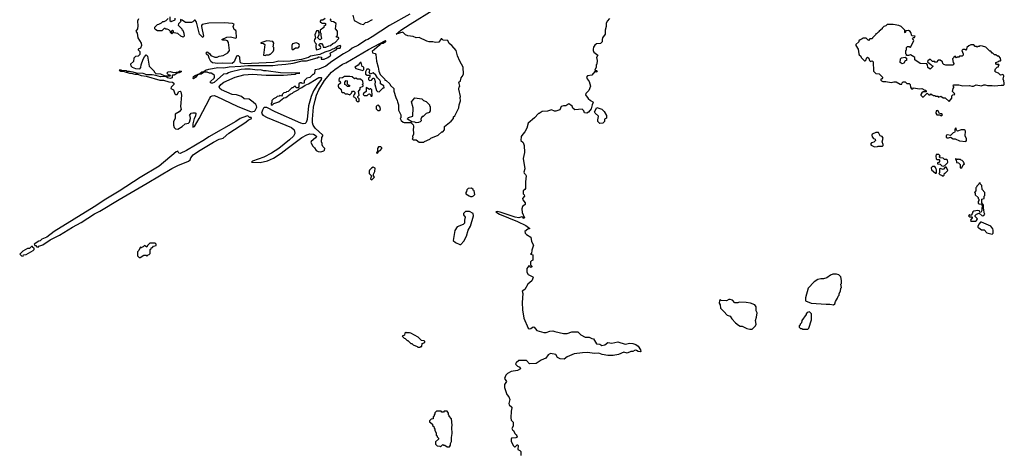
# Model space of a CAD drawing. Extents: x 2086813 to 2278017, y 548126 to 753336.
# Tile 345 of 461: x 2198870 to 2211917, y 634510 to 640276. Entities that reach past the tile are written whole.
import ezdxf

# ---------------------------------------------------------------- set-up
doc = ezdxf.new("R2010")
doc.units = 0

msp = doc.modelspace()

# ---------------------------------------------------------------- linework, layer by layer
at = {"layer": '0CON10XD'}
for points in [[(2204039, 640351), (2203772, 640198), (2203541, 640049), (2203485, 640015), (2203455, 640004), (2203361, 639939), (2203275, 639896), (2203242, 639868), (2203162, 639825), (2203005, 639723), (2202925, 639660), (2202832, 639618), (2202785, 639610), (2202780, 639605), (2202778, 639562), (2202765, 639550), (2202755, 639550), (2202715, 639510), (2202675, 639498), (2202660, 639485), (2202640, 639465), (2202638, 639432), (2202615, 639430), (2202605, 639440), (2202585, 639440), (2202570, 639425), (2202570, 639385), (2202558, 639372), (2202535, 639370), (2202528, 639388), (2202505, 639390), (2202488, 639372), (2202475, 639370), (2202428, 639322), (2202405, 639320), (2202395, 639310), (2202370, 639305), (2202350, 639285), (2202350, 639275), (2202338, 639262), (2202315, 639270), (2202308, 639262), (2202280, 639255), (2202268, 639242), (2202232, 639225), (2202210, 639205), (2202210, 639175), (2202200, 639165), (2202202, 639152), (2202215, 639142), (2202238, 639162), (2202302, 639185), (2202372, 639238), (2202398, 639245), (2202452, 639288), (2202485, 639302), (2202496, 639314), (2202560, 639345), (2202572, 639358), (2202610, 639375), (2202652, 639408), (2202695, 639423), (2202800, 639485), (2202815, 639500), (2202825, 639500), (2202835, 639510), (2202865, 639510), (2202870, 639505), (2202866, 639484), (2202814, 639416), (2202765, 639334), (2202730, 639255), (2202698, 639135), (2202677, 638953), (2202665, 638913), (2202652, 638898), (2202627, 638893), (2202595, 638903), (2202256, 639055), (2202145, 639113), (2202111, 639109), (2202100, 639100), (2202088, 639075), (2202073, 639035), (2202090, 639010), (2202148, 638978), (2202471, 638845), (2202506, 638815), (2202513, 638795), (2202514, 638765), (2202498, 638732), (2202447, 638683), (2202302, 638568), (2202206, 638504), (2202105, 638451), (2201955, 638398), (2201940, 638385), (2202055, 638383), (2202155, 638404), (2202235, 638438), (2202335, 638504), (2202412, 638568), (2202609, 638711), (2202675, 638750), (2202715, 638760), (2202765, 638755), (2202799, 638735), (2202801, 638725), (2202791, 638709), (2202731, 638659), (2202728, 638645), (2202755, 638596), (2202776, 638576), (2202799, 638539), (2202825, 638527), (2202862, 638522), (2202902, 638535), (2202911, 638545), (2202914, 638565), (2202887, 638595), (2202878, 638615), (2202880, 638635), (2202870, 638655), (2202872, 638715), (2202888, 638735), (2202887, 638745), (2202783, 638835), (2202758, 638875), (2202749, 638909), (2202748, 638955), (2202762, 639115), (2202783, 639207), (2202805, 639275), (2202835, 639345), (2202910, 639470), (2203002, 639578), (2203044, 639616), (2203146, 639684), (2203193, 639705), (2203491, 639879), (2203715, 639998), (2203720, 639995), (2203702, 639975), (2203685, 639962), (2203648, 639952), (2203635, 639934), (2203539, 639855), (2203544, 639834), (2203579, 639829), (2203588, 639815), (2203597, 639725), (2203620, 639645), (2203628, 639592), (2203645, 639550), (2203710, 639485), (2203710, 639475), (2203725, 639470), (2203773, 639423), (2203784, 639404), (2203828, 639365), (2203828, 639328), (2203852, 639245), (2203872, 639205), (2203874, 639184), (2203888, 639145), (2203888, 639075), (2203920, 639015), (2203920, 638975), (2203910, 638965), (2203925, 638940), (2203950, 638915), (2203965, 638910), (2204055, 638910), (2204082, 638882), (2204088, 638865), (2204082, 638805), (2204090, 638785), (2204090, 638755), (2204073, 638727), (2204080, 638705), (2204070, 638695), (2204085, 638680), (2204125, 638680), (2204163, 638653), (2204225, 638650), (2204232, 638658), (2204305, 638690), (2204318, 638702), (2204417, 638743), (2204465, 638790), (2204475, 638790), (2204498, 638815), (2204501, 638859), (2204589, 638931), (2204620, 638965), (2204620, 638985), (2204635, 639000), (2204688, 639105), (2204692, 639145), (2204709, 639201), (2204708, 639245), (2204712, 639255), (2204688, 639355), (2204693, 639387), (2204700, 639395), (2204690, 639445), (2204710, 639465), (2204720, 639505), (2204735, 639520), (2204752, 639555), (2204748, 639645), (2204702, 639725), (2204672, 639795), (2204652, 639865), (2204594, 639934), (2204562, 639962), (2204545, 640000), (2204483, 640003), (2204465, 640020), (2204455, 640020), (2204422, 639978), (2204381, 639971), (2204345, 639983), (2204295, 639983), (2204265, 639991), (2204165, 640038), (2204125, 640036), (2204083, 640053), (2204015, 640061), (2203984, 640075), (2203945, 640112), (2203860, 640085), (2203920, 640135), (2204043, 640217), (2204357, 640413)], [(2203283, 640335), (2203302, 640265), (2203385, 640221), (2203425, 640214)], [(2200443, 640285), (2200430, 640255), (2200434, 640195), (2200429, 640155), (2200411, 640125), (2200427, 640095), (2200437, 640035), (2200479, 639965), (2200486, 639935), (2200470, 639900), (2200440, 639885), (2200440, 639875), (2200460, 639855), (2200460, 639815), (2200438, 639792), (2200405, 639788), (2200384, 639766), (2200377, 639723), (2200340, 639685), (2200342, 639662), (2200360, 639645), (2200405, 639627), (2200460, 639625), (2200475, 639640), (2200481, 639679), (2200506, 639754), (2200522, 639785), (2200545, 639810), (2200565, 639790), (2200585, 639660), (2200638, 639608), (2200650, 639595), (2200650, 639585), (2200675, 639562), (2200737, 639557), (2200795, 639530), (2200865, 639530), (2200870, 639535), (2200865, 639540), (2200842, 639542), (2200820, 639565), (2200838, 639582), (2200865, 639590), (2200907, 639577), (2200945, 639578), (2200965, 639580), (2200995, 639598), (2201010, 639595), (2201010, 639585), (2200985, 639570), (2200965, 639570), (2200915, 639540), (2200895, 639540), (2200890, 639535), (2200890, 639505), (2200865, 639497), (2200830, 639505), (2200805, 639520), (2200735, 639518), (2200675, 639537), (2200625, 639543), (2200555, 639542), (2200505, 639562), (2200417, 639567), (2200372, 639578), (2200325, 639590), (2200295, 639590), (2200285, 639598), (2200225, 639600), (2200214, 639606), (2200190, 639605), (2200210, 639595), (2200255, 639590), (2200325, 639567), (2200348, 639568), (2200395, 639554), (2200433, 639553), (2200480, 639535), (2200545, 639528), (2200725, 639474), (2200775, 639472), (2200845, 639450), (2200896, 639446), (2200912, 639435), (2200912, 639418), (2200875, 639380), (2200873, 639365), (2200910, 639345), (2200925, 639292), (2200935, 639282), (2200957, 639283), (2200980, 639325), (2200995, 639328), (2201005, 639320), (2201016, 639275), (2200999, 639125), (2201010, 639085), (2200983, 639055), (2200929, 639021), (2200932, 638965), (2200907, 638923), (2200908, 638875), (2200918, 638845), (2200935, 638828), (2200965, 638822)], [(2200965, 638822), (2201025, 638858), (2201064, 638896), (2201105, 638902), (2201118, 638915), (2201132, 638965), (2201130, 638995), (2201120, 639005), (2201140, 639035), (2201165, 639042), (2201195, 639042), (2201206, 639035), (2201199, 638995), (2201184, 638966), (2201164, 638895), (2201165, 638850), (2201185, 638860), (2201248, 638965), (2201389, 639235), (2201403, 639255), (2201421, 639265), (2201445, 639268), (2201481, 639255), (2201750, 639130), (2201935, 639053), (2201980, 639060), (2201990, 639070), (2202011, 639115), (2202010, 639135), (2202001, 639151), (2201963, 639183), (2201910, 639220), (2201845, 639225), (2201807, 639257), (2201745, 639279), (2201685, 639285), (2201546, 639345), (2201520, 639365), (2201514, 639385), (2201535, 639415), (2201575, 639445), (2201725, 639515), (2201840, 639545), (2201955, 639551), (2202135, 639539), (2202365, 639538), (2202518, 639552), (2202535, 639560), (2202580, 639565), (2202575, 639570), (2202475, 639567), (2202325, 639572), (2202135, 639598), (2202105, 639596), (2202060, 639610), (2202016, 639604), (2201925, 639621), (2201855, 639620), (2201804, 639616), (2201659, 639581), (2201635, 639572), (2201615, 639556), (2201569, 639551), (2201445, 639444), (2201425, 639432), (2201405, 639432), (2201396, 639445), (2201400, 639455), (2201445, 639498), (2201452, 639515), (2201450, 639535), (2201430, 639555), (2201407, 639567), (2201385, 639568), (2201355, 639580), (2201315, 639580), (2201275, 639554), (2201228, 639542), (2201205, 639513), (2201175, 639490), (2201170, 639495), (2201175, 639520), (2201195, 639537), (2201258, 639562), (2201285, 639583), (2201312, 639588), (2201332, 639605), (2201375, 639620), (2201495, 639641), (2201575, 639639), (2201645, 639651), (2201800, 639660), (2201895, 639668), (2202225, 639666), (2202292, 639678), (2202395, 639684), (2202495, 639697), (2202615, 639728), (2202669, 639731), (2202812, 639768), (2202835, 639781), (2202870, 639780), (2202864, 639754), (2202904, 639754), (2202953, 639775), (2202982, 639795), (2202992, 639805), (2202982, 639825), (2202990, 639835), (2203065, 639878), (2203083, 639897), (2203115, 639900), (2203127, 639925), (2203115, 639932), (2203090, 639925), (2203039, 639891), (2203014, 639886), (2202985, 639869), (2202913, 639847), (2202845, 639816), (2202725, 639792), (2202695, 639774), (2202602, 639748), (2202455, 639724), (2202365, 639719), (2202305, 639724), (2202235, 639709), (2201845, 639692), (2201805, 639698), (2201791, 639711), (2201787, 639777), (2201770, 639795), (2201755, 639798), (2201745, 639790), (2201714, 639715), (2201686, 639694), (2201555, 639699), (2201495, 639693), (2201425, 639703), (2201401, 639721), (2201379, 639765), (2201372, 639795), (2201345, 639820), (2201343, 639837), (2201355, 639850), (2201365, 639847), (2201390, 639825), (2201402, 639802), (2201455, 639778), (2201485, 639778), (2201515, 639792), (2201565, 639802), (2201626, 639834), (2201648, 639865), (2201638, 639975), (2201624, 639994), (2201595, 640003), (2201560, 640005), (2201550, 640015), (2201616, 640044), (2201665, 640048), (2201735, 640030), (2201742, 640038), (2201739, 640119), (2201733, 640133), (2201711, 640145), (2201700, 640185), (2201710, 640215), (2201690, 640225), (2201584, 640234), (2201375, 640229), (2201290, 640210), (2201280, 640200), (2201278, 640185), (2201306, 640055), (2201295, 640040), (2201254, 640085), (2201211, 640245), (2201195, 640268), (2201185, 640268), (2201165, 640246), (2201145, 640239), (2201065, 640238), (2201025, 640270), (2201002, 640278), (2201000, 640265), (2201010, 640255), (2200975, 640220), (2200972, 640205), (2201020, 640155), (2201020, 640145), (2201030, 640135), (2201046, 640096), (2201050, 640055), (2201035, 640042), (2201006, 640056), (2200965, 640092), (2200912, 640102), (2200910, 640125), (2200895, 640138), (2200880, 640125), (2200880, 640115), (2200900, 640095), (2200885, 640090), (2200870, 640105), (2200868, 640118), (2200845, 640140), (2200825, 640150), (2200805, 640150), (2200795, 640160), (2200785, 640160), (2200755, 640130), (2200695, 640130), (2200675, 640140), (2200660, 640155), (2200660, 640175), (2200695, 640210), (2200713, 640217), (2200748, 640232), (2200765, 640250), (2200785, 640250), (2200810, 640265), (2200838, 640292)], [(2200860, 640315), (2200860, 640265), (2200875, 640250), (2200928, 640272), (2200930, 640295)], [(2202918, 640292), (2202885, 640270), (2202862, 640268), (2202850, 640255), (2202852, 640242), (2202865, 640240), (2202875, 640230), (2202915, 640230), (2202920, 640225), (2202920, 640205), (2202900, 640185), (2202898, 640172), (2202850, 640135), (2202850, 640105), (2202860, 640095), (2202860, 640065), (2202870, 640025), (2202858, 640012), (2202845, 640010), (2202820, 640035), (2202820, 640045), (2202840, 640075), (2202840, 640095), (2202828, 640128), (2202805, 640130), (2202780, 640075), (2202790, 640035), (2202777, 640015), (2202774, 639995), (2202785, 639968), (2202800, 639955), (2202792, 639935), (2202793, 639905), (2202805, 639878)], [(2202805, 639878), (2202835, 639884), (2202858, 639895), (2202860, 639905), (2202858, 639918), (2202840, 639935), (2202840, 639945), (2202852, 639958), (2202868, 639958), (2202887, 639937), (2202893, 639913), (2202925, 639913), (2202965, 639931), (2202987, 639933), (2203019, 639961), (2203052, 639975), (2203100, 640025), (2203095, 640040), (2203070, 640045), (2203070, 640055), (2203082, 640068), (2203082, 640085), (2203080, 640125), (2203056, 640155), (2203062, 640225), (2203027, 640247), (2203002, 640252), (2202992, 640262), (2202990, 640275), (2202998, 640288)], [(2203425, 640214), (2203451, 640239), (2203478, 640245), (2203545, 640278)], [(2206685, 640290), (2206653, 640257), (2206642, 640225), (2206642, 640185), (2206628, 640135), (2206627, 640085), (2206593, 640035), (2206587, 640015), (2206587, 639983), (2206565, 639962), (2206515, 639957), (2206492, 639938), (2206475, 639910), (2206470, 639885), (2206468, 639865), (2206478, 639845), (2206530, 639805), (2206512, 639775), (2206520, 639735), (2206518, 639685), (2206510, 639675), (2206510, 639645), (2206492, 639605), (2206495, 639600), (2206515, 639600), (2206520, 639595), (2206518, 639585), (2206505, 639580), (2206492, 639588), (2206451, 639539), (2206395, 639529), (2206382, 639512), (2206389, 639489), (2206417, 639455), (2206432, 639395), (2206410, 639335), (2206372, 639295), (2206368, 639278), (2206401, 639231), (2206435, 639202), (2206465, 639188), (2206470, 639175), (2206454, 639146), (2206441, 639095), (2206405, 639050), (2206385, 639037), (2206355, 639040), (2206347, 639067), (2206325, 639088), (2206225, 639082), (2206201, 639101), (2206189, 639129), (2206175, 639143), (2206145, 639160), (2206105, 639132), (2206075, 639133), (2206046, 639124), (2206025, 639082), (2205975, 639063), (2205955, 639063), (2205915, 639081), (2205865, 639060), (2205793, 639057), (2205755, 639030), (2205745, 639030), (2205692, 638975), (2205607, 638905), (2205590, 638835), (2205565, 638788), (2205538, 638755), (2205513, 638725), (2205510, 638675), (2205543, 638645), (2205554, 638605), (2205560, 638515), (2205540, 638435), (2205562, 638295), (2205551, 638255), (2205555, 638238), (2205572, 638222), (2205579, 638205), (2205571, 638125), (2205571, 638035), (2205565, 638022), (2205540, 638005), (2205540, 637965), (2205555, 637950), (2205557, 637935), (2205532, 637905), (2205538, 637885), (2205566, 637845), (2205570, 637825), (2205534, 637796), (2205524, 637765), (2205530, 637720), (2205558, 637645), (2205555, 637640), (2205545, 637642), (2205537, 637657), (2205525, 637660), (2205485, 637647), (2205435, 637656), (2205235, 637721), (2205195, 637730), (2205180, 637725), (2205228, 637695), (2205468, 637598), (2205577, 637545), (2205630, 637505), (2205602, 637498), (2205563, 637465), (2205570, 637445), (2205587, 637425), (2205641, 637391), (2205653, 637335), (2205678, 637285), (2205654, 637216), (2205650, 637175), (2205640, 637165), (2205670, 637155), (2205670, 637085), (2205652, 637078), (2205640, 637065), (2205640, 637025), (2205657, 637007), (2205658, 636995), (2205645, 636990), (2205628, 637008), (2205615, 637010), (2205592, 636975), (2205592, 636925), (2205608, 636895), (2205670, 636865), (2205672, 636855), (2205655, 636812), (2205602, 636765), (2205565, 636698), (2205530, 636675), (2205537, 636645), (2205529, 636525), (2205531, 636425), (2205548, 636315), (2205608, 636185), (2205623, 636173), (2205645, 636178), (2205675, 636200), (2205686, 636196), (2205722, 636152), (2205815, 636124), (2205844, 636126), (2205895, 636144), (2205935, 636146), (2205960, 636140), (2206075, 636112), (2206126, 636114), (2206185, 636136), (2206265, 636136), (2206305, 636097), (2206365, 636066), (2206415, 636063), (2206450, 636045), (2206475, 636040), (2206514, 635974), (2206555, 635972), (2206585, 635954), (2206625, 635963), (2206665, 635992), (2206715, 635986), (2206795, 636000), (2206895, 635973), (2206955, 635983), (2206995, 635980), (2207035, 635966), (2207067, 635945), (2207098, 635895), (2207100, 635875), (2207095, 635870), (2207065, 635872), (2207045, 635887), (2207025, 635890), (2206995, 635872), (2206968, 635872), (2206918, 635852), (2206876, 635864), (2206806, 635834), (2206735, 635821), (2206665, 635820), (2206586, 635836), (2206542, 635852), (2206485, 635848), (2206395, 635861), (2206326, 635856), (2206216, 635844), (2206125, 635802), (2206085, 635772), (2206030, 635775), (2205998, 635795), (2205974, 635834), (2205905, 635847), (2205871, 635829), (2205840, 635785), (2205782, 635758), (2205715, 635714), (2205625, 635710), (2205585, 635753), (2205485, 635753), (2205447, 635725), (2205441, 635705), (2205465, 635681), (2205498, 635665), (2205508, 635645), (2205465, 635620), (2205383, 635607), (2205335, 635583), (2205310, 635560), (2205296, 635516), (2205322, 635475), (2205294, 635436), (2205292, 635395), (2205323, 635305), (2205351, 635271), (2205363, 635235), (2205350, 635185), (2205358, 635165), (2205390, 635135), (2205393, 635125), (2205383, 635083), (2205380, 634995), (2205383, 634963), (2205408, 634935), (2205408, 634885), (2205392, 634852), (2205400, 634835), (2205414, 634824), (2205430, 634785), (2205448, 634768), (2205459, 634755), (2205461, 634745), (2205454, 634735), (2205445, 634729), (2205388, 634722), (2205381, 634709), (2205383, 634685), (2205408, 634628), (2205425, 634610), (2205435, 634610), (2205460, 634635), (2205470, 634635), (2205477, 634625), (2205470, 634575), (2205495, 634562), (2205509, 634545), (2205510, 634495)], [(2211185, 639190), (2211220, 639235), (2211220, 639265), (2211235, 639280), (2211260, 639285), (2211258, 639298), (2211232, 639325), (2211240, 639365), (2211250, 639375), (2211250, 639385), (2211240, 639395), (2211245, 639410), (2211315, 639412), (2211365, 639398), (2211455, 639402), (2211485, 639392), (2211507, 639393), (2211545, 639410), (2211615, 639400), (2211645, 639412), (2211665, 639412), (2211692, 639402), (2211755, 639403), (2211785, 639397), (2211875, 639408), (2211908, 639405), (2211916, 639415), (2211917, 639435), (2211912, 639465), (2211900, 639485), (2211910, 639525), (2211905, 639540), (2211895, 639550), (2211865, 639540), (2211838, 639568), (2211805, 639580), (2211790, 639595), (2211800, 639625), (2211822, 639648), (2211838, 639652), (2211840, 639665), (2211850, 639675), (2211845, 639680), (2211815, 639680), (2211803, 639693), (2211803, 639707), (2211838, 639722), (2211845, 639730), (2211865, 639730), (2211870, 639735), (2211868, 639765), (2211845, 639790), (2211825, 639790), (2211805, 639810), (2211785, 639810), (2211765, 639830), (2211755, 639830), (2211738, 639858), (2211725, 639860), (2211672, 639912), (2211626, 639926), (2211595, 639928), (2211585, 639920), (2211565, 639920), (2211555, 639910), (2211545, 639920), (2211532, 639922), (2211515, 639940), (2211475, 639940), (2211445, 639930), (2211422, 639908), (2211417, 639883), (2211408, 639872), (2211395, 639880), (2211365, 639880), (2211352, 639868), (2211370, 639825), (2211370, 639805), (2211358, 639792), (2211325, 639790), (2211315, 639780), (2211295, 639780), (2211285, 639770), (2211265, 639790), (2211250, 639785), (2211248, 639772), (2211232, 639755), (2211238, 639708), (2211250, 639695), (2211250, 639685), (2211235, 639672), (2211141, 639671), (2211115, 639680), (2211100, 639695), (2211098, 639715), (2211067, 639737), (2211042, 639738), (2211018, 639712), (2211005, 639710), (2210995, 639720), (2210965, 639720), (2210935, 639750), (2210902, 639728), (2210900, 639715), (2210942, 639682), (2210955, 639670), (2210965, 639670), (2210970, 639655), (2210935, 639620), (2210902, 639642), (2210900, 639675), (2210888, 639688), (2210800, 639695), (2210732, 639742), (2210730, 639775), (2210720, 639785), (2210675, 639808), (2210645, 639800), (2210622, 639802), (2210620, 639815), (2210610, 639825), (2210610, 639865), (2210620, 639875), (2210620, 639905), (2210635, 639920), (2210655, 639920), (2210665, 639910), (2210675, 639910), (2210719, 639995), (2210715, 640010), (2210700, 640025), (2210712, 640038), (2210725, 640040), (2210737, 640057), (2210693, 640063), (2210680, 640105), (2210669, 640119), (2210645, 640132), (2210612, 640128), (2210605, 640100), (2210600, 640105), (2210598, 640138), (2210550, 640185), (2210517, 640197), (2210445, 640210), (2210365, 640210), (2210347, 640193), (2210320, 640185), (2210300, 640165), (2210300, 640155), (2210260, 640125), (2210255, 640110), (2210245, 640110), (2210225, 640090), (2210215, 640090), (2210210, 640075), (2210170, 640035), (2210165, 640020), (2210135, 640020), (2210115, 640000), (2210085, 640030), (2210045, 640030), (2210035, 640020), (2210005, 640010), (2209990, 639995), (2209988, 639982), (2209950, 639945), (2209950, 639935), (2209980, 639885), (2209988, 639825), (2209995, 639810), (2210015, 639790), (2210020, 639775), (2210065, 639730), (2210075, 639730), (2210088, 639742), (2210090, 639765), (2210105, 639780), (2210120, 639765), (2210130, 639735), (2210142, 639722), (2210165, 639730), (2210178, 639718), (2210183, 639593), (2210215, 639560), (2210258, 639558), (2210308, 639508), (2210295, 639490), (2210280, 639485), (2210280, 639475), (2210290, 639465), (2210307, 639457), (2210345, 639457), (2210416, 639444), (2210455, 639453), (2210482, 639452), (2210535, 639420), (2210558, 639422), (2210562, 639438), (2210575, 639450), (2210605, 639450), (2210625, 639430), (2210658, 639428), (2210670, 639415), (2210675, 639380), (2210685, 639360), (2210705, 639360), (2210715, 639370), (2210795, 639360), (2210825, 639362), (2210865, 639340), (2210875, 639340), (2210880, 639320), (2210843, 639317), (2210824, 639306), (2210810, 639285), (2210810, 639275), (2210835, 639250), (2210848, 639252), (2210895, 639300), (2210915, 639280), (2210935, 639280), (2210945, 639290), (2210955, 639280), (2210965, 639280), (2210975, 639270), (2210995, 639270), (2211005, 639260), (2211035, 639260), (2211045, 639250), (2211075, 639260), (2211105, 639240), (2211135, 639240), (2211185, 639190)], [(2202125, 639800), (2202135, 639810), (2202175, 639810), (2202185, 639820), (2202195, 639820), (2202230, 639855), (2202238, 639875), (2202237, 639905), (2202230, 639915), (2202236, 639965), (2202226, 639986), (2202146, 639996), (2202065, 639970), (2202065, 639963), (2202102, 639962), (2202117, 639947), (2202100, 639805), (2202125, 639800)], [(2202495, 639880), (2202525, 639903), (2202555, 639903), (2202569, 639911), (2202576, 639935), (2202567, 639955), (2202535, 639968), (2202486, 639954), (2202477, 639935), (2202478, 639895), (2202482, 639882), (2202495, 639880)], [(2203415, 639602), (2203430, 639615), (2203430, 639645), (2203410, 639655), (2203395, 639710), (2203382, 639708), (2203356, 639674), (2203310, 639645), (2203325, 639630), (2203415, 639602)], [(2210565, 639692), (2210538, 639708), (2210540, 639755), (2210555, 639770), (2210605, 639780), (2210620, 639765), (2210620, 639735), (2210605, 639730), (2210585, 639700), (2210565, 639692)], [(2203635, 639320), (2203685, 639370), (2203698, 639372), (2203695, 639400), (2203650, 639425), (2203650, 639455), (2203642, 639475), (2203610, 639505), (2203589, 639539), (2203555, 639570), (2203512, 639552), (2203510, 639565), (2203500, 639575), (2203510, 639605), (2203495, 639618), (2203472, 639618), (2203450, 639585), (2203453, 639553), (2203475, 639540), (2203508, 639538), (2203508, 639512), (2203490, 639505), (2203493, 639483), (2203505, 639470), (2203530, 639475), (2203555, 639500), (2203568, 639498), (2203582, 639455), (2203578, 639415), (2203598, 639338), (2203613, 639323), (2203635, 639320)], [(2203365, 639190), (2203370, 639195), (2203370, 639225), (2203350, 639245), (2203352, 639258), (2203370, 639275), (2203360, 639325), (2203380, 639355), (2203382, 639378), (2203420, 639395), (2203420, 639405), (2203410, 639415), (2203420, 639425), (2203415, 639460), (2203387, 639487), (2203348, 639488), (2203325, 639500), (2203305, 639490), (2203277, 639517), (2203245, 639522), (2203175, 639520), (2203146, 639504), (2203102, 639498), (2203098, 639468), (2203118, 639455), (2203122, 639435), (2203090, 639405), (2203090, 639395), (2203095, 639380), (2203128, 639348), (2203135, 639320), (2203145, 639310), (2203165, 639310), (2203183, 639293), (2203215, 639292), (2203245, 639280), (2203268, 639302), (2203270, 639315), (2203282, 639328), (2203298, 639328), (2203310, 639315), (2203310, 639295), (2203300, 639285), (2203290, 639255), (2203308, 639248), (2203328, 639228), (2203330, 639205), (2203342, 639192), (2203365, 639190)], [(2203235, 639390), (2203215, 639390), (2203198, 639408), (2203180, 639415), (2203180, 639445), (2203195, 639470), (2203210, 639465), (2203210, 639425), (2203222, 639412), (2203238, 639408), (2203240, 639395), (2203235, 639390)], [(2203535, 639260), (2203540, 639265), (2203537, 639347), (2203525, 639360), (2203515, 639360), (2203505, 639350), (2203462, 639378), (2203460, 639325), (2203445, 639310), (2203430, 639305), (2203422, 639282), (2203435, 639270), (2203475, 639270), (2203492, 639288), (2203505, 639290), (2203518, 639278), (2203522, 639262), (2203535, 639260)], [(2204125, 638907), (2204105, 638917), (2204065, 638920), (2204010, 638955), (2204012, 638968), (2204023, 638977), (2204080, 638995), (2204082, 639105), (2204062, 639185), (2204105, 639240), (2204200, 639225), (2204220, 639205), (2204255, 639190), (2204300, 639145), (2204300, 639135), (2204310, 639125), (2204310, 639065), (2204300, 639055), (2204300, 639045), (2204255, 639030), (2204215, 638990), (2204205, 638990), (2204195, 638980), (2204187, 638955), (2204188, 638935), (2204178, 638922), (2204155, 638911), (2204125, 638907)], [(2203635, 639070), (2203650, 639085), (2203647, 639115), (2203625, 639140), (2203605, 639138), (2203592, 639125), (2203593, 639095), (2203615, 639072), (2203635, 639070)], [(2206555, 638900), (2206530, 638925), (2206530, 638955), (2206537, 638963), (2206540, 638995), (2206494, 639034), (2206487, 639055), (2206518, 639112), (2206585, 639088), (2206616, 639056), (2206647, 639005), (2206645, 638970), (2206620, 638955), (2206617, 638923), (2206595, 638902), (2206555, 638900)], [(2211085, 639002), (2211098, 639015), (2211090, 639025), (2211060, 639030), (2211035, 639072), (2211015, 639068), (2211010, 639035), (2211024, 639014), (2211062, 639012), (2211085, 639002)], [(2199115, 637260), (2199125, 637270), (2199175, 637288), (2199276, 637354), (2199397, 637415), (2199568, 637522), (2199685, 637586), (2199861, 637699), (2199933, 637735), (2200188, 637892), (2200559, 638105), (2200888, 638302), (2200967, 638343), (2201105, 638400), (2201130, 638415), (2201138, 638445), (2201167, 638483), (2201238, 638532), (2201437, 638653), (2201515, 638690), (2201568, 638705), (2201640, 638770), (2201868, 638915), (2201902, 638948), (2201935, 638962), (2201940, 638975), (2201935, 638980), (2201915, 638980), (2201895, 639000), (2201875, 638998), (2201792, 638965), (2201734, 638926), (2201375, 638721), (2201319, 638681), (2201080, 638540), (2200995, 638502), (2200978, 638505), (2200965, 638530), (2200945, 638523), (2200718, 638332), (2200466, 638184), (2200188, 638002), (2200010, 637895), (2199859, 637791), (2199328, 637465), (2199228, 637392), (2199165, 637362), (2199140, 637340), (2199125, 637337), (2199064, 637296), (2199072, 637282), (2199088, 637278), (2199092, 637262), (2199115, 637260)], [(2210198, 638588), (2210235, 638592), (2210245, 638598), (2210302, 638598), (2210310, 638605), (2210312, 638622), (2210298, 638655), (2210312, 638705), (2210298, 638728), (2210273, 638733), (2210248, 638778), (2210215, 638780), (2210165, 638757), (2210160, 638745), (2210165, 638720), (2210185, 638700), (2210205, 638690), (2210208, 638675), (2210188, 638652), (2210155, 638640), (2210142, 638625), (2210153, 638613), (2210198, 638588)], [(2211405, 638658), (2211416, 638674), (2211417, 638695), (2211400, 638735), (2211402, 638795), (2211397, 638807), (2211385, 638814), (2211347, 638813), (2211298, 638798), (2211282, 638812), (2211275, 638840), (2211262, 638825), (2211262, 638788), (2211255, 638780), (2211240, 638775), (2211205, 638740), (2211165, 638750), (2211152, 638745), (2211148, 638735), (2211148, 638718), (2211158, 638708), (2211175, 638708), (2211205, 638718), (2211240, 638695), (2211266, 638696), (2211325, 638667), (2211405, 638658)], [(2203605, 638500), (2203630, 638525), (2203632, 638538), (2203645, 638540), (2203670, 638565), (2203670, 638575), (2203657, 638587), (2203625, 638590), (2203612, 638565), (2203610, 638525), (2203600, 638515), (2203605, 638500)], [(2211105, 638332), (2211128, 638342), (2211163, 638377), (2211168, 638385), (2211165, 638410), (2211152, 638422), (2211123, 638423), (2211107, 638437), (2211062, 638442), (2211060, 638455), (2211068, 638468), (2211047, 638487), (2211012, 638488), (2211008, 638465), (2211012, 638432), (2211025, 638420), (2211055, 638420), (2211060, 638415), (2211060, 638395), (2211048, 638382), (2211032, 638378), (2211032, 638362), (2211065, 638360), (2211090, 638335), (2211105, 638332)], [(2211355, 638310), (2211372, 638348), (2211390, 638365), (2211380, 638375), (2211378, 638388), (2211358, 638408), (2211345, 638410), (2211335, 638420), (2211315, 638420), (2211305, 638430), (2211295, 638420), (2211280, 638420), (2211278, 638428), (2211272, 638428), (2211272, 638422), (2211280, 638420), (2211282, 638382), (2211308, 638378), (2211330, 638355), (2211332, 638312), (2211355, 638310)], [(2203535, 638150), (2203570, 638185), (2203560, 638205), (2203560, 638225), (2203577, 638263), (2203580, 638305), (2203555, 638318), (2203532, 638308), (2203505, 638280), (2203500, 638265), (2203502, 638235), (2203530, 638205), (2203520, 638165), (2203535, 638150)], [(2211015, 638240), (2211020, 638245), (2211020, 638285), (2211012, 638292), (2211007, 638317), (2210995, 638328), (2210963, 638327), (2210948, 638312), (2210950, 638285), (2211005, 638240), (2211015, 638240)], [(2211105, 638200), (2211120, 638215), (2211122, 638238), (2211135, 638240), (2211168, 638275), (2211157, 638307), (2211145, 638320), (2211132, 638318), (2211105, 638290), (2211065, 638300), (2211060, 638295), (2211060, 638245), (2211050, 638235), (2211062, 638222), (2211095, 638210), (2211105, 638200)], [(2204845, 637930), (2204865, 637932), (2204885, 637940), (2204900, 637955), (2204890, 638005), (2204880, 638015), (2204880, 638025), (2204855, 638040), (2204813, 638037), (2204793, 638017), (2204790, 637995), (2204780, 637985), (2204780, 637965), (2204825, 637937), (2204845, 637930)], [(2211472, 637602), (2211535, 637602), (2211548, 637612), (2211560, 637635), (2211530, 637665), (2211532, 637678), (2211550, 637695), (2211585, 637710), (2211625, 637672), (2211645, 637680), (2211658, 637695), (2211648, 637715), (2211647, 637757), (2211640, 637765), (2211640, 637815), (2211620, 637845), (2211620, 637895), (2211650, 637905), (2211650, 637935), (2211660, 637945), (2211660, 637985), (2211622, 638022), (2211620, 638075), (2211602, 638092), (2211595, 638110), (2211582, 638108), (2211578, 638092), (2211552, 638068), (2211550, 638055), (2211540, 638045), (2211540, 638005), (2211520, 637985), (2211530, 637975), (2211532, 637952), (2211570, 637915), (2211570, 637905), (2211580, 637895), (2211580, 637875), (2211570, 637865), (2211572, 637842), (2211583, 637833), (2211618, 637828), (2211620, 637815), (2211630, 637805), (2211630, 637795), (2211620, 637785), (2211620, 637745), (2211605, 637720), (2211592, 637722), (2211588, 637738), (2211566, 637746), (2211513, 637737), (2211500, 637725), (2211492, 637698), (2211478, 637682), (2211465, 637680), (2211455, 637690), (2211442, 637675), (2211455, 637660), (2211485, 637660), (2211490, 637655), (2211490, 637645), (2211470, 637615), (2211472, 637602)], [(2204703, 637293), (2204715, 637293), (2204755, 637338), (2204791, 637405), (2204812, 637485), (2204842, 637538), (2204882, 637675), (2204880, 637705), (2204832, 637732), (2204775, 637730), (2204750, 637705), (2204750, 637685), (2204772, 637655), (2204763, 637615), (2204762, 637575), (2204745, 637560), (2204665, 637528), (2204635, 637480), (2204613, 637345), (2204645, 637318), (2204703, 637293)], [(2211755, 637432), (2211770, 637445), (2211770, 637485), (2211765, 637500), (2211736, 637536), (2211615, 637590), (2211602, 637588), (2211582, 637568), (2211568, 637535), (2211568, 637525), (2211578, 637515), (2211615, 637490), (2211648, 637488), (2211685, 637450), (2211755, 637432)], [(2198915, 637140), (2198922, 637158), (2198955, 637162), (2199048, 637215), (2199060, 637225), (2199060, 637245), (2199042, 637252), (2199038, 637268), (2199025, 637268), (2198998, 637242), (2198975, 637242), (2198910, 637205), (2198870, 637165), (2198892, 637142), (2198915, 637140)], [(2200465, 637120), (2200515, 637150), (2200545, 637150), (2200555, 637140), (2200572, 637158), (2200585, 637160), (2200600, 637175), (2200600, 637225), (2200610, 637235), (2200612, 637248), (2200628, 637252), (2200645, 637270), (2200678, 637282), (2200678, 637298), (2200665, 637310), (2200595, 637310), (2200562, 637278), (2200555, 637260), (2200525, 637280), (2200508, 637262), (2200495, 637260), (2200485, 637250), (2200472, 637258), (2200460, 637245), (2200450, 637215), (2200430, 637195), (2200430, 637145), (2200452, 637122), (2200465, 637120)], [(2209655, 636492), (2209670, 636505), (2209678, 636535), (2209707, 636583), (2209715, 636610), (2209727, 636623), (2209730, 636645), (2209747, 636673), (2209750, 636715), (2209758, 636725), (2209752, 636765), (2209760, 636775), (2209760, 636815), (2209750, 636865), (2209725, 636890), (2209695, 636900), (2209645, 636898), (2209615, 636888), (2209565, 636852), (2209522, 636838), (2209485, 636838), (2209445, 636828), (2209395, 636798), (2209318, 636715), (2209282, 636585), (2209282, 636545), (2209356, 636516), (2209555, 636500), (2209605, 636501), (2209655, 636492)], [(2208545, 636168), (2208575, 636170), (2208620, 636215), (2208628, 636235), (2208618, 636285), (2208632, 636328), (2208640, 636385), (2208628, 636415), (2208627, 636467), (2208610, 636495), (2208555, 636517), (2208495, 636526), (2208405, 636528), (2208385, 636520), (2208345, 636520), (2208315, 636553), (2208285, 636564), (2208265, 636564), (2208235, 636548), (2208165, 636550), (2208155, 636558), (2208145, 636550), (2208140, 636515), (2208152, 636492), (2208155, 636450), (2208202, 636405), (2208244, 636354), (2208285, 636342), (2208307, 636307), (2208355, 636252), (2208393, 636223), (2208415, 636212), (2208445, 636208), (2208505, 636178), (2208545, 636168)], [(2209245, 636170), (2209315, 636172), (2209328, 636185), (2209360, 636295), (2209360, 636375), (2209335, 636398), (2209305, 636390), (2209290, 636375), (2209290, 636365), (2209233, 636287), (2209230, 636255), (2209210, 636235), (2209210, 636225), (2209200, 636215), (2209200, 636195), (2209215, 636180), (2209235, 636180), (2209245, 636170)], [(2204175, 635930), (2204185, 635940), (2204198, 635942), (2204202, 635978), (2204240, 635995), (2204240, 636005), (2204230, 636015), (2204195, 636020), (2204150, 636065), (2204055, 636118), (2204035, 636122), (2203995, 636120), (2203985, 636130), (2203972, 636118), (2203968, 636092), (2203940, 636075), (2203952, 636062), (2203965, 636050), (2203978, 636048), (2204005, 636020), (2204015, 636020), (2204031, 636001), (2204055, 635980), (2204065, 635980), (2204082, 635962), (2204135, 635940), (2204145, 635930), (2204175, 635930)], [(2204565, 634610), (2204577, 634633), (2204578, 634655), (2204592, 634678), (2204592, 634735), (2204602, 634785), (2204598, 634865), (2204602, 634895), (2204592, 634982), (2204560, 635015), (2204560, 635025), (2204550, 635035), (2204550, 635055), (2204535, 635080), (2204495, 635080), (2204485, 635070), (2204465, 635070), (2204455, 635080), (2204395, 635080), (2204372, 635058), (2204370, 635045), (2204360, 635035), (2204360, 635015), (2204350, 635005), (2204348, 634982), (2204322, 634978), (2204300, 634955), (2204302, 634942), (2204338, 634908), (2204342, 634892), (2204357, 634877), (2204360, 634855), (2204370, 634845), (2204370, 634825), (2204390, 634795), (2204390, 634765), (2204400, 634755), (2204402, 634742), (2204420, 634725), (2204418, 634712), (2204380, 634675), (2204380, 634645), (2204402, 634622), (2204435, 634620), (2204445, 634610), (2204475, 634640), (2204485, 634630), (2204505, 634630), (2204535, 634610), (2204565, 634610)]]:
    msp.add_lwpolyline(points, dxfattribs=at)

doc.saveas('drawing.dxf')
